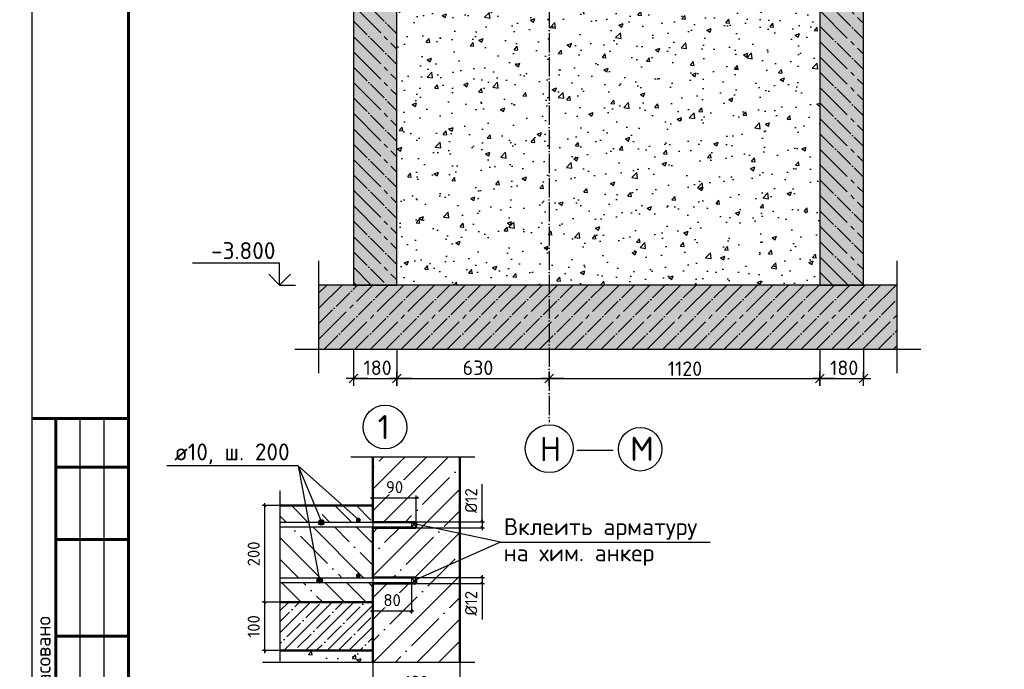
# Model space of a CAD drawing. Header units: millimetres. Extents: x 40580 to 559114, y -343730 to 81020.
# Tile 680 of 691: x 516670 to 537033, y -86478 to -73044. Entities that reach past the tile are written whole.
import ezdxf

# ---------------------------------------------------------------- set-up
doc = ezdxf.new("R2010")
doc.units = ezdxf.units.MM
doc.linetypes.add('______11', pattern=[500, 400, -50, 0, -50])
doc.linetypes.add('______5', pattern=[1100, 800, -100, 100, -100])
for name, color, linetype in [('____________', 7, 'Continuous'), ('________________', 7, 'Continuous'), ('___________________', 253, '______5'), ('_____________________', 96, 'Continuous'), ('______________________', 7, 'Continuous'), ('_______________________', 7, 'Continuous'), ('_______________________1', 7, 'Continuous'), ('_________________________0', 7, 'Continuous'), ('Тонкие', 7, 'Continuous'), ('ФВ-2', 7, 'Continuous')]:
    doc.layers.add(name, color=color, linetype=linetype)
doc.layers.add('Standard', color=7, linetype='Continuous', lineweight=25)
doc.layers.add('Основная', color=7, linetype='Continuous', lineweight=40)
doc.styles.add('ISOCPEUR', font='isocpeur.ttf')
doc.styles.add('ГОСТ 2.304', font='isocpeur.ttf')
doc.linetypes.add('ГОСТ 2.303 8', pattern='A,40,[2,GOST 2.303-68.shx,S=1,R=0,X=0,Y=0],-8', length=48)
doc.dimstyles.new('СПДС', dxfattribs={"dimscale": 125, "dimtxt": 250, "dimasz": 50, "dimexe": 50, "dimexo": 10, "dimgap": 100, "dimtad": 1, "dimdec": 0, "dimtxsty": 'ISOCPEUR', "dimblk": 'OBLIQUE', "dimcen": 50, "dimdle": 50, "dimadec": 0, "dimazin": 2, "dimtfac": 0.75, "dimtdec": 0, "dimtmove": 1, "dimatfit": 3, "dimfxl": 1, "dimtfill": 1, "dimtolj": 1, "dimarcsym": 1})

# ---------------------------------------------------------------- blocks, each defined once
blk = doc.blocks.new('ALL_ML_STRICH')
at = {"color": 0, "linetype": 'ByBlock', "lineweight": -2}
for p, q in [((-1, 0), (0.5, 0)), ((-0.3, -0.3), (0.3, 0.3)), ((0, -0.5), (0, 0.5))]:
    blk.add_line(p, q, dxfattribs=at)
blk = doc.blocks.new('_OBLIQUE')
at = {"color": 0, "linetype": 'ByBlock'}
blk.add_line((-0.5, -0.5), (0.5, 0.5), dxfattribs=at)
blk = doc.blocks.new('*D19390')
at = {"layer": 'Defpoints', "color": 0}
for p in [(523972, -82935), (523972, -83431), (524872, -83431)]:
    blk.add_point(p, dxfattribs=at)
at = {"layer": 'Тонкие', "color": 0, "lineweight": -2}
for p, q in [((524922, -82935), (523922, -82935)), ((523972, -83421), (523972, -82885)), ((524872, -83421), (524872, -82885))]:
    blk.add_line(p, q, dxfattribs=at)
at = {"layer": 'Тонкие', "color": 0, "lineweight": -2, "xscale": 50, "yscale": 50, "zscale": 50, "rotation": 180}
blk.add_blockref('_OBLIQUE', (523972, -82935), dxfattribs=at)
at = {"layer": 'Тонкие', "color": 0, "lineweight": -2, "xscale": 50, "yscale": 50, "zscale": 50}
blk.add_blockref('_OBLIQUE', (524872, -82935), dxfattribs=at)
at = {"layer": 'Тонкие', "color": 0, "insert": (524423, -82710), "char_height": 250, "attachment_point": 5, "style": 'ISOCPEUR', "bg_fill": 3, "box_fill_scale": 1.1, "bg_fill_color": 256, "bg_fill_true_color": 13158600, "bg_fill_transparency": 0}
blk.add_mtext('\\A1;90', dxfattribs=at)
blk = doc.blocks.new('*D19391')
at = {"layer": 'Defpoints', "color": 0}
for p in [(523972, -84701), (524772, -84691), (523972, -85272)]:
    blk.add_point(p, dxfattribs=at)
at = {"layer": 'Тонкие', "color": 0, "lineweight": -2}
for p, q in [((524772, -84701), (524772, -85322)), ((523972, -84711), (523972, -85322)), ((524822, -85272), (523922, -85272))]:
    blk.add_line(p, q, dxfattribs=at)
at = {"layer": 'Тонкие', "color": 0, "lineweight": -2, "xscale": 50, "yscale": 50, "zscale": 50, "rotation": 180}
blk.add_blockref('_OBLIQUE', (523972, -85272), dxfattribs=at)
at = {"layer": 'Тонкие', "color": 0, "lineweight": -2, "xscale": 50, "yscale": 50, "zscale": 50}
blk.add_blockref('_OBLIQUE', (524772, -85272), dxfattribs=at)
at = {"layer": 'Тонкие', "color": 0, "insert": (524372, -85047), "char_height": 250, "attachment_point": 5, "style": 'ISOCPEUR', "bg_fill": 3, "box_fill_scale": 1.1, "bg_fill_color": 256, "bg_fill_true_color": 13158600, "bg_fill_transparency": 0}
blk.add_mtext('\\A1;80', dxfattribs=at)
blk = doc.blocks.new('*D19392')
at = {"layer": 'Defpoints', "color": 0}
for p in [(524872, -83431), (524872, -83551), (526231, -83551)]:
    blk.add_point(p, dxfattribs=at)
at = {"layer": 'Тонкие', "color": 0, "lineweight": -2}
for p, q in [((526231, -83431), (526231, -82651)), ((524882, -83431), (526281, -83431)), ((526231, -83381), (526231, -83601)), ((524882, -83551), (526281, -83551))]:
    blk.add_line(p, q, dxfattribs=at)
at = {"layer": 'Тонкие', "color": 0, "lineweight": -2, "xscale": 50, "yscale": 50, "zscale": 50}
for p, rotation in [((526231, -83431), 270), ((526231, -83551), 90)]:
    blk.add_blockref('_OBLIQUE', p, dxfattribs=dict(at, rotation=rotation))
at = {"layer": 'Тонкие', "color": 0, "insert": (526006, -82989), "char_height": 250, "attachment_point": 5, "rotation": 90, "style": 'ISOCPEUR', "bg_fill": 3, "box_fill_scale": 1.1, "bg_fill_color": 256, "bg_fill_true_color": 13158600, "bg_fill_transparency": 0}
blk.add_mtext('\\A1;{\\Q0;%%C}12', dxfattribs=at)
blk = doc.blocks.new('*D19393')
at = {"layer": 'Defpoints', "color": 0}
for p in [(524872, -84581), (524872, -84701)]:
    blk.add_point(p, dxfattribs=at)
at = {"layer": 'Тонкие', "color": 0, "lineweight": -2}
for p, q in [((524882, -84581), (526281, -84581)), ((524882, -84701), (526281, -84701)), ((526231, -84531), (526231, -84751)), ((526231, -84701), (526231, -85449))]:
    blk.add_line(p, q, dxfattribs=at)
at = {"layer": 'Тонкие', "color": 0, "lineweight": -2, "xscale": 50, "yscale": 50, "zscale": 50}
for p, rotation in [((526231, -84581), 270), ((526231, -84701), 90)]:
    blk.add_blockref('_OBLIQUE', p, dxfattribs=dict(at, rotation=rotation))
at = {"layer": 'Тонкие', "color": 0, "insert": (526006, -85112), "char_height": 250, "attachment_point": 5, "rotation": 90, "style": 'ISOCPEUR', "bg_fill": 3, "box_fill_scale": 1.1, "bg_fill_color": 256, "bg_fill_true_color": 13158600, "bg_fill_transparency": 0}
blk.add_mtext('\\A1;{\\Q0;%%C}12', dxfattribs=at)
at = {"layer": 'Defpoints', "color": 0}
blk.add_point((526231, -84701), dxfattribs=at)
blk = doc.blocks.new('*D19394')
at = {"layer": 'Defpoints', "color": 0}
for p in [(523972, -86336), (525772, -86336), (525772, -86961)]:
    blk.add_point(p, dxfattribs=at)
at = {"layer": 'Тонкие', "color": 0, "lineweight": -2}
for p, q in [((523972, -86346), (523972, -87011)), ((525772, -86346), (525772, -87011)), ((523922, -86961), (525822, -86961))]:
    blk.add_line(p, q, dxfattribs=at)
at = {"layer": 'Тонкие', "color": 0, "lineweight": -2, "xscale": 50, "yscale": 50, "zscale": 50, "rotation": 180}
blk.add_blockref('_OBLIQUE', (523972, -86961), dxfattribs=at)
at = {"layer": 'Тонкие', "color": 0, "lineweight": -2, "xscale": 50, "yscale": 50, "zscale": 50}
blk.add_blockref('_OBLIQUE', (525772, -86961), dxfattribs=at)
at = {"layer": 'Тонкие', "color": 0, "insert": (524872, -86736), "char_height": 250, "attachment_point": 5, "style": 'ISOCPEUR', "bg_fill": 3, "box_fill_scale": 1.1, "bg_fill_color": 256, "bg_fill_true_color": 13158600, "bg_fill_transparency": 0}
blk.add_mtext('\\A1;180', dxfattribs=at)
blk = doc.blocks.new('*D19395')
at = {"layer": 'Defpoints', "color": 0}
for p in [(522053, -85091), (521734, -86091), (522053, -86091)]:
    blk.add_point(p, dxfattribs=at)
at = {"layer": 'Тонкие', "color": 0, "lineweight": -2}
for p, q in [((522043, -85091), (521684, -85091)), ((521734, -85041), (521734, -86141)), ((522043, -86091), (521684, -86091))]:
    blk.add_line(p, q, dxfattribs=at)
at = {"layer": 'Тонкие', "color": 0, "lineweight": -2, "xscale": 50, "yscale": 50, "zscale": 50}
for p, rotation in [((521734, -85091), 90), ((521734, -86091), 270)]:
    blk.add_blockref('_OBLIQUE', p, dxfattribs=dict(at, rotation=rotation))
at = {"layer": 'Тонкие', "color": 0, "insert": (521509, -85591), "char_height": 250, "attachment_point": 5, "rotation": 90, "style": 'ISOCPEUR', "bg_fill": 3, "box_fill_scale": 1.1, "bg_fill_color": 256, "bg_fill_true_color": 13158600, "bg_fill_transparency": 0}
blk.add_mtext('\\A1;100', dxfattribs=at)
blk = doc.blocks.new('*D19396')
at = {"layer": 'Defpoints', "color": 0}
for p in [(522053, -83091), (521734, -85091), (522053, -85091)]:
    blk.add_point(p, dxfattribs=at)
at = {"layer": 'Тонкие', "color": 0, "lineweight": -2}
for p, q in [((521734, -83041), (521734, -85141)), ((522043, -83091), (521684, -83091)), ((522043, -85091), (521684, -85091))]:
    blk.add_line(p, q, dxfattribs=at)
at = {"layer": 'Тонкие', "color": 0, "lineweight": -2, "xscale": 50, "yscale": 50, "zscale": 50}
for p, rotation in [((521734, -83091), 90), ((521734, -85091), 270)]:
    blk.add_blockref('_OBLIQUE', p, dxfattribs=dict(at, rotation=rotation))
at = {"layer": 'Тонкие', "color": 0, "insert": (521509, -84091), "char_height": 250, "attachment_point": 5, "rotation": 90, "style": 'ISOCPEUR', "bg_fill": 3, "box_fill_scale": 1.1, "bg_fill_color": 256, "bg_fill_true_color": 13158600, "bg_fill_transparency": 0}
blk.add_mtext('\\A1;200', dxfattribs=at)
blk = doc.blocks.new('Из_буфера8386')
at = {"linetype": 'Continuous', "lineweight": 60}
for p, q in [((2062, 15500), (62, 15500)), ((562, 9000), (562, 15500)), ((2062, 500), (2062, 15500)), ((562, 14500), (2062, 14500)), ((562, 13000), (2062, 13000)), ((562, 11000), (2062, 11000))]:
    blk.add_line(p, q, dxfattribs=at)
at = {"linetype": 'Continuous', "lineweight": 25}
for p, q in [((1062, 9000), (1062, 15500)), ((1562, 9000), (1562, 15500))]:
    blk.add_line(p, q, dxfattribs=at)
at = {"linetype": 'Continuous', "lineweight": 25, "ltscale": 100}
blk.add_lwpolyline([(62, 59400), (62, 0), (42062, 0), (42062, 59400), (62, 59400)], dxfattribs=at)
blk.add_lwpolyline([(62, 59400), (62, 0), (42062, 0), (42062, 59400), (62, 59400)], dxfattribs=at)
at = {"linetype": 'Continuous', "lineweight": 60, "ltscale": 100}
blk.add_lwpolyline([(2062, 58900), (2062, 500), (41562, 500), (41562, 58900), (2062, 58900)], dxfattribs=at)
at = {"linetype": 'Continuous', "lineweight": 25, "style": 'ГОСТ 2.304'}
blk.add_text('Согласовано', height=300, rotation=90, dxfattribs=at).set_placement((450, 9200))

msp = doc.modelspace()

# ---------------------------------------------------------------- hatches: boundary and pattern name
at = {"ltscale": 100}
h = msp.add_hatch(dxfattribs=at)
h.set_pattern_fill('ANSI35', color=254, scale=100)
h.set_pattern_definition([(45, (499294.23, -112820.25), (-449.013, 449.013), []), (45, (499743.24, -112820.25), (-449.013, 449.013), [793.75, -158.75, 0, -158.75])])
h.paths.add_polyline_path([(525772.5, -82093.3), (525772.5, -86335.7), (523972.5, -86335.7), (523972.5, -84701.4), (524872.5, -84701.4), (524872.5, -84581.4), (523972.5, -84581.4), (523972.5, -83551.4), (524872.5, -83551.4), (524872.5, -83431.4), (523972.5, -83431.4), (523972.5, -82093.3)])
at = {"layer": 'Standard', "linetype": 'Continuous'}
for points in [[(523570.4, -78530.9), (524470.4, -78530.9), (524470.4, -62318.3), (523570.4, -62318.3)], [(533220.4, -78530.9), (534120.4, -78530.9), (534120.4, -62318.3), (533220.4, -62318.3)], [(522858.5, -78530.9), (522858.5, -79856.7), (534808.5, -79856.7), (534808.5, -78530.9)]]:
    msp.add_hatch(color=9, dxfattribs=at).paths.add_polyline_path(points)
at = {"layer": 'ФВ-2', "ltscale": 10}
h = msp.add_hatch(dxfattribs=at)
h.set_pattern_fill('AR-CONC', color=256, scale=5)
h.set_pattern_definition([(50, (201307.95, 180387.7), (910.9233, -79.6954), [95.25, -1047.75]), (355, (201307.95, 180387.7), (-176.2171, 955.2842), [76.2, -838.203]), (100.45144, (201383.9, 180381), (734.7062, 875.5888), [80.95, -890.4512]), (46.1842, (201308, 180641.7), (1355.3952, -210.2116), [142.875, -1571.625]), (96.63556, (201420.9, 180624.1), (1187.0207, 1237.1306), [121.425, -1335.678]), (351.18415, (201308, 180641.7), (1187.0207, 1237.1306), [114.3, -1257.2987]), (21, (201434.95, 180578.2), (758.072, -511.326), [95.25, -1047.75]), (326, (201434.95, 180578.2), (309.0101, 920.9398), [76.2, -838.2]), (71.45144, (201498.1, 180535.55), (1067.0821, 409.6138), [80.95, -890.4497]), (37.5, (201307.95, 180387.67), (15.44302, 422.7752), [0, -828.04, 0, -850.9, 0, -841.375]), (7.5, (201307.95, 180387.67), (334.0983, 500.90287), [0, -485.14, 0, -808.99, 0, -320.675]), (327.5, (201024.74, 180387.67), (677.95298, -28.64372), [0, -317.5, 0, -990.6, 0, -1314.45]), (317.5, (200897.74, 180387.67), (740.6459, 127.13246), [0, -412.75, 0, -657.86, 0, -933.45])])
edge = h.paths.add_edge_path()
edge.add_line((533220.4, -69030.9), (533220.4, -78530.9))
edge.add_line((527620.4, -78530.9), (533220.4, -78530.9))
edge.add_line((527620.4, -78530.9), (530070.4, -69030.9))
edge.add_line((533220.4, -69030.9), (530070.4, -69030.9))
edge = h.paths.add_edge_path()
edge.add_line((524470.4, -78530.9), (527620.4, -78530.9))
edge.add_line((524470.4, -78530.9), (524470.4, -69030.9))
edge.add_line((530070.4, -69030.9), (524470.4, -69030.9))
edge.add_line((527620.4, -78530.9), (530070.4, -69030.9))
at = {"layer": 'ФВ-2', "ltscale": 100}
h = msp.add_hatch(dxfattribs=at)
h.set_pattern_fill('ANSI35', color=254, scale=100, angle=90)
h.set_pattern_definition([(135, (214339.2, 131461.76), (-449.0128, -449.0128), []), (135, (214339.2, 131910.8), (-449.0128, -449.0128), [793.75, -158.75, 0, -158.75])])
edge = h.paths.add_edge_path()
edge.add_line((522052.7, -84691.4), (522052.7, -85091.4))
edge.add_line((523972.5, -84691.4), (522052.7, -84691.4))
edge.add_line((523972.5, -84691.4), (523972.5, -85091.4))
edge.add_line((523972.5, -85091.4), (522052.7, -85091.4))
edge = h.paths.add_edge_path()
edge.add_line((522052.7, -83541.4), (522052.7, -84591.4))
edge.add_line((523972.5, -83541.4), (522052.7, -83541.4))
edge.add_line((523972.5, -83541.4), (523972.5, -84591.4))
edge.add_line((523972.5, -84591.4), (522052.7, -84591.4))
edge = h.paths.add_edge_path()
edge.add_line((522052.7, -83091.4), (522052.7, -83441.4))
edge.add_line((523972.5, -83091.4), (522052.7, -83091.4))
edge.add_line((523972.5, -83091.4), (523972.5, -83441.4))
edge.add_line((523972.5, -83441.4), (522052.7, -83441.4))
at = {"layer": 'ФВ-2'}
h = msp.add_hatch(dxfattribs=at)
h.set_pattern_fill('ANSI37', color=256, scale=20)
h.set_pattern_definition([(45, (214339.175, 131461.76), (-44.901281, 44.901281), []), (135, (214339.175, 131461.76), (-44.901281, -44.901281), [])])
edge = h.paths.add_edge_path()
edge.add_line((524872.5, -83431.4), (523972.5, -83431.4))
edge.add_line((524872.5, -83431.4), (524872.5, -83551.4))
edge.add_line((524872.5, -83551.4), (523972.5, -83551.4))
edge.add_line((523972.5, -83541.4), (523972.5, -83551.4))
edge.add_line((524772.5, -83541.4), (523972.5, -83541.4))
edge.add_line((524772.5, -83441.4), (524772.5, -83541.4))
edge.add_line((524772.5, -83441.4), (523972.5, -83441.4))
edge.add_line((523972.5, -83431.4), (523972.5, -83441.4))
edge = h.paths.add_edge_path()
edge.add_line((524872.5, -84701.4), (523972.5, -84701.4))
edge.add_line((523972.5, -84691.4), (523972.5, -84701.4))
edge.add_line((524772.5, -84691.4), (523972.5, -84691.4))
edge.add_line((524772.5, -84591.4), (524772.5, -84691.4))
edge.add_line((524772.5, -84591.4), (523972.5, -84591.4))
edge.add_line((523972.5, -84581.4), (523972.5, -84591.4))
edge.add_line((524872.5, -84581.4), (523972.5, -84581.4))
edge.add_line((524872.5, -84581.4), (524872.5, -84701.4))
at = {"layer": 'ФВ-2', "ltscale": 100}
h = msp.add_hatch(dxfattribs=at)
h.set_pattern_fill('ANSI35', color=254, scale=50)
h.set_pattern_definition([(45, (214339.18, 131461.76), (-224.5064, 224.5064), []), (45, (214563.68, 131461.76), (-224.5064, 224.5064), [396.875, -79.375, 0, -79.375])])
edge = h.paths.add_edge_path()
edge.add_line((522052.7, -86091.4), (523972.5, -86091.4))
edge.add_line((522052.7, -85091.4), (522052.7, -86091.4))
edge.add_line((522052.7, -85091.4), (523972.5, -85091.4))
edge.add_line((523972.5, -85091.4), (523972.5, -86091.4))
at = {"layer": 'ФВ-2', "ltscale": 10}
h = msp.add_hatch(dxfattribs=at)
h.set_pattern_fill('AR-CONC', color=256, scale=5)
h.set_pattern_definition([(50, (205638, 199083.1), (910.9233, -79.6954), [95.25, -1047.75]), (355, (205638, 199083.1), (-176.2171, 955.2842), [76.2, -838.203]), (100.45144, (205713.9, 199076.45), (734.7062, 875.5888), [80.95, -890.4512]), (46.1842, (205638, 199337.1), (1355.3952, -210.2116), [142.875, -1571.625]), (96.63556, (205751, 199319.6), (1187.0207, 1237.1306), [121.425, -1335.678]), (351.18415, (205638, 199337.1), (1187.0207, 1237.1306), [114.3, -1257.2987]), (21, (205765, 199273.6), (758.072, -511.326), [95.25, -1047.75]), (326, (205765, 199273.6), (309.0101, 920.9398), [76.2, -838.2]), (71.45144, (205828.2, 199231), (1067.0821, 409.6138), [80.95, -890.4497]), (37.5, (205638.03, 199083.1), (15.44302, 422.7752), [0, -828.04, 0, -850.9, 0, -841.375]), (7.5, (205638.03, 199083.1), (334.0983, 500.90287), [0, -485.14, 0, -808.99, 0, -320.675]), (327.5, (205354.82, 199083.1), (677.95298, -28.64372), [0, -317.5, 0, -990.6, 0, -1314.45]), (317.5, (205227.8, 199083.1), (740.6459, 127.13246), [0, -412.75, 0, -657.86, 0, -933.45])])
edge = h.paths.add_edge_path()
edge.add_line((523972.5, -86335.7), (522052.7, -86335.7))
edge.add_line((522052.7, -86091.4), (522052.7, -86335.7))
edge.add_line((522052.7, -86091.4), (523972.5, -86091.4))
edge.add_line((523972.5, -86091.4), (523972.5, -86335.7))

# ---------------------------------------------------------------- linework, layer by layer
at = {"layer": '____________', "color": 7, "linetype": 'Continuous'}
for p, q in [((523570.4, -78530.9), (524470.4, -78530.9)), ((523570.4, -78530.9), (524470.4, -78530.9)), ((533220.4, -78530.9), (534120.4, -78530.9)), ((533220.4, -78530.9), (534120.4, -78530.9))]:
    msp.add_line(p, q, dxfattribs=at)
at = {"layer": '________________'}
for p, q in [((524470.4, -78530.9), (523570.4, -78530.9)), ((534120.4, -78530.9), (533220.4, -78530.9))]:
    msp.add_line(p, q, dxfattribs=at)
at = {"layer": '________________', "color": 7, "linetype": 'Continuous'}
for p, q in [((524470.4, -78530.9), (523570.4, -78530.9)), ((534120.4, -78530.9), (533220.4, -78530.9))]:
    msp.add_line(p, q, dxfattribs=at)
at = {"layer": '___________________', "color": 253, "linetype": '______11'}
msp.add_line((527620.4, -67318.3), (527620.4, -81368), dxfattribs=at)
at = {"layer": '___________________', "color": 7, "linetype": 'Continuous'}
msp.add_circle((527621, -81914.6), 495.6, dxfattribs=at)
at = {"layer": '_____________________', "color": 7, "linetype": 'Continuous'}
for p, q in [((522431.7, -82267.6), (519709.7, -82267.6)), ((522431.7, -82267.6), (522868.8, -84640.8)), ((522431.7, -82267.6), (522911.9, -83427.3)), ((522431.7, -82267.6), (523691.6, -83391.4)), ((522851.7, -83441.4), (522851.7, -83441.4)), ((522908, -83385.2), (522908, -83385.2)), ((522964.2, -83441.4), (522964.2, -83441.4)), ((522908, -83497.7), (522908, -83497.7)), ((522816.5, -84640.8), (522816.5, -84640.8)), ((522872.7, -84584.5), (522872.7, -84584.5)), ((522872.7, -84697), (522872.7, -84697)), ((522929, -84640.8), (522929, -84640.8))]:
    msp.add_line(p, q, dxfattribs=at)
at = {"layer": '_____________________', "color": 4, "linetype": 'Continuous'}
for p, q in [((524772.5, -83441.4), (522052.7, -83441.4)), ((524772.5, -84591.4), (522052.7, -84591.4)), ((524772.5, -84691.4), (522052.7, -84691.4)), ((524772.5, -84591.4), (524772.5, -84691.4))]:
    msp.add_line(p, q, dxfattribs=at)
msp.add_lwpolyline([(524772.5, -83441.4), (524772.5, -83541.4), (522052.7, -83541.4)], dxfattribs=at)
at = {"layer": '_____________________', "color": 7, "linetype": 'Continuous'}
for centre in [(522908, -83441.4), (522872.7, -84640.8)]:
    msp.add_circle(centre, 56.3, dxfattribs=at)
for points in [[(522859.6, -83441.4), (522859.6, -83413.3), (522851.7, -83441.4)], [(522956.3, -83469.5), (522956.3, -83441.4), (522851.7, -83441.4)], [(522859.6, -83469.5), (522859.6, -83443.5), (522851.7, -83441.4)], [(522879.8, -83413.3), (522879.8, -83393), (522859.6, -83413.3)], [(522956.3, -83439.3), (522956.3, -83413.3), (522859.6, -83413.3)], [(522859.6, -83441.4), (522964.2, -83441.4), (522859.6, -83413.3)], [(522859.6, -83469.5), (522956.3, -83469.5), (522859.6, -83443.5)], [(522936.1, -83489.8), (522936.1, -83469.5), (522859.6, -83469.5)], [(522879.8, -83489.8), (522879.8, -83474.9), (522859.6, -83469.5)], [(522908, -83393), (522908, -83385.2), (522879.8, -83393)], [(522936.1, -83407.9), (522936.1, -83393), (522879.8, -83393)], [(522879.8, -83413.3), (522956.3, -83413.3), (522879.8, -83393)], [(522879.8, -83489.8), (522936.1, -83489.8), (522879.8, -83474.9)], [(522908, -83393), (522936.1, -83393), (522908, -83385.2)], [(522936.1, -83407.9), (522956.3, -83413.3), (522936.1, -83393)], [(522936.1, -83489.8), (522956.3, -83469.5), (522936.1, -83469.5)], [(522956.3, -83439.3), (522964.2, -83441.4), (522956.3, -83413.3)], [(522956.3, -83469.5), (522964.2, -83441.4), (522956.3, -83441.4)], [(522908, -83497.7), (522908, -83489.8), (522879.8, -83489.8)], [(522908, -83497.7), (522936.1, -83489.8), (522908, -83489.8)], [(522824.4, -84640.8), (522824.4, -84612.6), (522816.5, -84640.8)], [(522921.1, -84668.9), (522921.1, -84640.8), (522816.5, -84640.8)], [(522824.4, -84668.9), (522824.4, -84642.9), (522816.5, -84640.8)], [(522844.6, -84612.6), (522844.6, -84592.4), (522824.4, -84612.6)], [(522921.1, -84638.6), (522921.1, -84612.6), (522824.4, -84612.6)], [(522824.4, -84640.8), (522929, -84640.8), (522824.4, -84612.6)], [(522824.4, -84668.9), (522921.1, -84668.9), (522824.4, -84642.9)], [(522900.9, -84689.1), (522900.9, -84668.9), (522824.4, -84668.9)], [(522844.6, -84689.1), (522844.6, -84674.2), (522824.4, -84668.9)], [(522872.7, -84592.4), (522872.7, -84584.5), (522844.6, -84592.4)], [(522900.9, -84607.3), (522900.9, -84592.4), (522844.6, -84592.4)], [(522844.6, -84612.6), (522921.1, -84612.6), (522844.6, -84592.4)], [(522844.6, -84689.1), (522900.9, -84689.1), (522844.6, -84674.2)], [(522872.7, -84697), (522872.7, -84689.1), (522844.6, -84689.1)], [(522872.7, -84592.4), (522900.9, -84592.4), (522872.7, -84584.5)], [(522872.7, -84697), (522900.9, -84689.1), (522872.7, -84689.1)], [(522900.9, -84607.3), (522921.1, -84612.6), (522900.9, -84592.4)], [(522900.9, -84689.1), (522921.1, -84668.9), (522900.9, -84668.9)], [(522921.1, -84638.6), (522929, -84640.8), (522921.1, -84612.6)], [(522921.1, -84668.9), (522929, -84640.8), (522921.1, -84640.8)]]:
    msp.add_solid(points, dxfattribs=at)
at = {"layer": '_____________________', "color": 4, "linetype": 'Continuous'}
for points in [[(523626.3, -83410.5), (523622.5, -83391.4), (523626.3, -83372.3)], [(523637.1, -83426.8), (523626.3, -83372.3), (523637.1, -83356.1)], [(523626.3, -83410.5), (523626.3, -83372.3), (523637.1, -83426.8)], [(523653.3, -83437.6), (523637.1, -83356.1), (523653.3, -83345.2)], [(523637.1, -83426.8), (523637.1, -83356.1), (523653.3, -83437.6)], [(523672.5, -83441.4), (523653.3, -83345.2), (523672.5, -83341.4)], [(523653.3, -83437.6), (523653.3, -83345.2), (523672.5, -83441.4)], [(523672.5, -83441.4), (523672.5, -83341.4), (523691.6, -83437.6)], [(523691.6, -83437.6), (523672.5, -83341.4), (523691.6, -83345.2)], [(523691.6, -83437.6), (523691.6, -83345.2), (523707.8, -83426.8)], [(523707.8, -83426.8), (523691.6, -83345.2), (523707.8, -83356.1)], [(523707.8, -83426.8), (523707.8, -83356.1), (523718.7, -83410.5)], [(523718.7, -83410.5), (523707.8, -83356.1), (523718.7, -83372.3)], [(523718.7, -83410.5), (523718.7, -83372.3), (523722.5, -83391.4)], [(523653.3, -84587.6), (523637.1, -84506.1), (523653.3, -84495.2)], [(523672.5, -84591.4), (523653.3, -84495.2), (523672.5, -84491.4)], [(523653.3, -84587.6), (523653.3, -84495.2), (523672.5, -84591.4)], [(523672.5, -84591.4), (523672.5, -84491.4), (523691.6, -84587.6)], [(523691.6, -84587.6), (523672.5, -84491.4), (523691.6, -84495.2)], [(523691.6, -84587.6), (523691.6, -84495.2), (523707.8, -84576.8)], [(523707.8, -84576.8), (523691.6, -84495.2), (523707.8, -84506.1)], [(523626.3, -84560.5), (523622.5, -84541.4), (523626.3, -84522.3)], [(523637.1, -84576.8), (523626.3, -84522.3), (523637.1, -84506.1)], [(523626.3, -84560.5), (523626.3, -84522.3), (523637.1, -84576.8)], [(523637.1, -84576.8), (523637.1, -84506.1), (523653.3, -84587.6)], [(523707.8, -84576.8), (523707.8, -84506.1), (523718.7, -84560.5)], [(523718.7, -84560.5), (523707.8, -84506.1), (523718.7, -84522.3)], [(523718.7, -84560.5), (523718.7, -84522.3), (523722.5, -84541.4)]]:
    msp.add_solid(points, dxfattribs=at)
at = {"layer": '_______________________', "color": 7, "linetype": 'Continuous'}
for p, q in [((522045.9, -78080.9), (520245.9, -78080.9)), ((522045.9, -78530.9), (522045.9, -78080.9)), ((522045.9, -78530.9), (521820.9, -78305.9)), ((522045.9, -78530.9), (522270.9, -78305.9)), ((522045.9, -78530.9), (522045.9, -78530.9)), ((522045.9, -78530.9), (522045.9, -78530.9)), ((522045.9, -78530.9), (522045.9, -78530.9)), ((522045.9, -78530.9), (522045.9, -78530.9))]:
    msp.add_line(p, q, dxfattribs=at)
msp.add_lwpolyline([(522045.9, -78530.9), (522345.9, -78530.9), (522345.9, -78530.9), (522376.6, -78530.9)], dxfattribs=at)
at = {"layer": '_______________________1', "color": 253, "linetype": 'Continuous'}
for p, q in [((523570.4, -79856.7), (523570.4, -80466.7)), ((524470.4, -79856.7), (524470.4, -80466.7)), ((524470.4, -79856.7), (524470.4, -80466.7)), ((533220.4, -79856.7), (533220.4, -80466.7)), ((533220.4, -79856.7), (533220.4, -80466.7)), ((534120.4, -79856.7), (534120.4, -80466.7)), ((527620.4, -80566.9), (527620.4, -80466.7)), ((527620.4, -80566.9), (527620.4, -80466.7))]:
    msp.add_line(p, q, dxfattribs=at)
at = {"layer": '_______________________1', "color": 7, "linetype": 'Continuous'}
for p, q in [((523570.4, -80466.7), (524470.4, -80466.7)), ((524470.4, -80466.7), (530070.4, -80466.7)), ((530070.4, -80466.7), (533220.4, -80466.7)), ((533220.4, -80466.7), (534120.4, -80466.7))]:
    msp.add_line(p, q, dxfattribs=at)
at = {"layer": '_________________________0', "color": 7, "linetype": 'Continuous'}
for q in [(524830.2, -83465.9), (524830.2, -84642.7), (530950.4, -83849)]:
    msp.add_line((526612.8, -83849), q, dxfattribs=at)
at = {"layer": 'Standard', "color": 7, "linetype": 'Continuous'}
for p, q in [((523570.4, -62318.3), (523570.4, -78530.9)), ((523570.4, -62318.3), (523570.4, -78530.9)), ((534120.4, -78530.9), (534120.4, -62318.3)), ((534120.4, -78530.9), (534120.4, -62318.3)), ((524470.4, -78530.9), (524470.4, -68530.9)), ((524470.4, -78530.9), (524470.4, -68530.9)), ((533220.4, -68530.9), (533220.4, -78530.9)), ((533220.4, -68530.9), (533220.4, -78530.9)), ((523570.4, -78530.9), (522858.5, -78530.9)), ((523570.4, -78530.9), (522858.5, -78530.9)), ((533220.4, -78530.9), (524470.4, -78530.9)), ((533220.4, -78530.9), (524470.4, -78530.9)), ((534808.5, -78530.9), (534120.4, -78530.9)), ((534808.5, -78530.9), (534120.4, -78530.9)), ((528192.2, -81943.5), (528942.2, -81943.5))]:
    msp.add_line(p, q, dxfattribs=at)
at = {"layer": 'Standard', "color": 253, "linetype": '______5'}
for p, q in [((533220.4, -72220.3), (534120.4, -73120.3)), ((523570.4, -72752.6), (524470.4, -73652.6)), ((533220.4, -72856.7), (534120.4, -73756.7)), ((523570.4, -73389), (524470.4, -74289)), ((533220.4, -73493.1), (534120.4, -74393.1)), ((523570.4, -73707.2), (524470.4, -74607.2)), ((533220.4, -73811.3), (534120.4, -74711.3)), ((523570.4, -74343.6), (524470.4, -75243.6)), ((533220.4, -74447.7), (534120.4, -75347.7)), ((523570.4, -74980), (524470.4, -75880)), ((533220.4, -75084.1), (534120.4, -75984.1)), ((523570.4, -75298.2), (524470.4, -76198.2)), ((533220.4, -75720.5), (534120.4, -76620.5)), ((523570.4, -75934.6), (524470.4, -76834.6)), ((533220.4, -76038.7), (534120.4, -76938.7)), ((523570.4, -76571), (524470.4, -77471)), ((533220.4, -76675.1), (534120.4, -77575.1)), ((523570.4, -76889.2), (524470.4, -77789.2)), ((533220.4, -77311.5), (534120.4, -78211.5)), ((523570.4, -77525.6), (524470.4, -78425.6)), ((533220.4, -77947.8), (533803.4, -78530.9)), ((523570.4, -78162), (523939.3, -78530.9)), ((533220.4, -78266), (533485.2, -78530.9)), ((522858.5, -79011.1), (523338.7, -78530.9)), ((522858.5, -79647.5), (523975.1, -78530.9)), ((523285.7, -79856.7), (524611.5, -78530.9)), ((523570.4, -78480.2), (523621.1, -78530.9)), ((523922.1, -79856.7), (525247.9, -78530.9)), ((524558.5, -79856.7), (525884.3, -78530.9)), ((525194.9, -79856.7), (526520.6, -78530.9)), ((525831.3, -79856.7), (527157, -78530.9)), ((526467.7, -79856.7), (527793.4, -78530.9)), ((527104, -79856.7), (528429.8, -78530.9)), ((527740.4, -79856.7), (529066.2, -78530.9)), ((528376.8, -79856.7), (529702.6, -78530.9)), ((529013.2, -79856.7), (530339, -78530.9)), ((529649.6, -79856.7), (530975.4, -78530.9)), ((530286, -79856.7), (531611.8, -78530.9)), ((530922.4, -79856.7), (532248.2, -78530.9)), ((531558.8, -79856.7), (532884.6, -78530.9)), ((532195.2, -79856.7), (533521, -78530.9)), ((532831.6, -79856.7), (534157.4, -78530.9)), ((533468, -79856.7), (534793.8, -78530.9)), ((534104.4, -79856.7), (534808.5, -79152.6)), ((534740.8, -79856.7), (534808.5, -79789))]:
    msp.add_line(p, q, dxfattribs=at)
at = {"layer": 'Standard', "color": 253, "linetype": '______11'}
for p, q in [((523570.4, -72434.4), (524470.4, -73334.4)), ((533220.4, -72538.5), (534120.4, -73438.5)), ((523570.4, -73070.8), (524470.4, -73970.8)), ((533220.4, -73174.9), (534120.4, -74074.9)), ((523570.4, -74025.4), (524470.4, -74925.4)), ((533220.4, -74129.5), (534120.4, -75029.5)), ((523570.4, -74661.8), (524470.4, -75561.8)), ((533220.4, -74765.9), (534120.4, -75665.9)), ((533220.4, -75402.3), (534120.4, -76302.3)), ((523570.4, -75616.4), (524470.4, -76516.4)), ((523570.4, -76252.8), (524470.4, -77152.8)), ((533220.4, -76356.9), (534120.4, -77256.9)), ((533220.4, -76993.3), (534120.4, -77893.3)), ((523570.4, -77207.4), (524470.4, -78107.4)), ((533220.4, -77629.6), (534120.4, -78529.6)), ((523570.4, -77843.8), (524257.5, -78530.9)), ((522858.5, -78692.9), (523020.5, -78530.9)), ((522858.5, -79329.3), (523656.9, -78530.9)), ((522967.5, -79856.7), (524293.3, -78530.9)), ((523603.9, -79856.7), (524929.7, -78530.9)), ((524240.3, -79856.7), (525566.1, -78530.9)), ((524876.7, -79856.7), (526202.5, -78530.9)), ((525513.1, -79856.7), (526838.8, -78530.9)), ((526149.5, -79856.7), (527475.2, -78530.9)), ((526785.8, -79856.7), (528111.6, -78530.9)), ((527422.2, -79856.7), (528748, -78530.9)), ((528058.6, -79856.7), (529384.4, -78530.9)), ((528695, -79856.7), (530020.8, -78530.9)), ((529331.4, -79856.7), (530657.2, -78530.9)), ((529967.8, -79856.7), (531293.6, -78530.9)), ((530604.2, -79856.7), (531930, -78530.9)), ((531240.6, -79856.7), (532566.4, -78530.9)), ((531877, -79856.7), (533202.8, -78530.9)), ((532513.4, -79856.7), (533839.2, -78530.9)), ((533149.8, -79856.7), (534475.6, -78530.9)), ((533786.2, -79856.7), (534808.5, -78834.4)), ((534422.6, -79856.7), (534808.5, -79470.8))]:
    msp.add_line(p, q, dxfattribs=at)
at = {"layer": 'Standard', "color": 7, "linetype": 'ГОСТ 2.303 8', "ltscale": 30}
for p, q in [((522858.5, -80356.7), (522858.5, -78030.9)), ((522858.5, -80356.7), (522858.5, -78030.9)), ((534808.5, -78030.9), (534808.5, -80356.7)), ((534808.5, -78030.9), (534808.5, -80356.7)), ((522358.5, -79856.7), (535308.5, -79856.7)), ((522358.5, -79856.7), (535308.5, -79856.7)), ((526084.4, -82093.3), (523521.4, -82093.3)), ((522052.7, -82778.4), (522052.7, -86335.7)), ((526084.4, -86335.7), (521688.4, -86335.7))]:
    msp.add_line(p, q, dxfattribs=at)
at = {"layer": 'Standard', "color": 7, "linetype": 'Continuous', "lineweight": 13, "transparency": 33554687}
msp.add_lwpolyline([(487219.9, -54794), (487219.9, -96794), (516919.9, -96794), (516919.9, -54794), (487219.9, -54794)], close=True, dxfattribs=at)
at = {"layer": 'Standard', "color": 7, "linetype": 'Continuous'}
msp.add_circle((529502.2, -81926.6), 450, dxfattribs=at)
at = {"layer": 'Основная', "lineweight": 50}
for p, q in [((523972.5, -82093.3), (523972.5, -83431.4)), ((523972.5, -82093.3), (523972.5, -83431.4)), ((525772.5, -86335.7), (525772.5, -82093.3)), ((525772.5, -86335.7), (525772.5, -82093.3)), ((523972.5, -83091.4), (522052.7, -83091.4)), ((523972.5, -83551.4), (523972.5, -84581.4)), ((523972.5, -83551.4), (523972.5, -84581.4)), ((523972.5, -83551.4), (523972.5, -84581.4)), ((523972.5, -84701.4), (523972.5, -86335.7)), ((523972.5, -84701.4), (523972.5, -86335.7)), ((522052.7, -85091.4), (523972.5, -85091.4)), ((522052.7, -86091.4), (523972.5, -86091.4))]:
    msp.add_line(p, q, dxfattribs=at)
at = {"layer": 'Основная', "lineweight": 50, "ltscale": 10}
for p, q in [((524872.5, -83431.4), (523972.5, -83431.4)), ((524872.5, -83431.4), (524872.5, -83551.4)), ((524872.5, -83551.4), (523972.5, -83551.4)), ((524872.5, -84581.4), (523972.5, -84581.4)), ((524872.5, -84701.4), (523972.5, -84701.4)), ((524872.5, -84581.4), (524872.5, -84701.4))]:
    msp.add_line(p, q, dxfattribs=at)
at = {"layer": 'Тонкие'}
for p, q in [((523972.5, -83431.4), (523972.5, -83551.4)), ((523972.5, -84581.4), (523972.5, -84701.4))]:
    msp.add_line(p, q, dxfattribs=at)
msp.add_circle((524225.5, -81468.6), 452.5, dxfattribs=at)

# ---------------------------------------------------------------- block references
at = {"layer": '_______________________1', "color": 7, "linetype": 'Continuous', "xscale": 300, "yscale": 300, "zscale": 300, "rotation": 180}
for p in [(523570.4, -80466.7), (524470.4, -80466.7), (527620.4, -80466.7), (533220.4, -80466.7)]:
    msp.add_blockref('ALL_ML_STRICH', p, dxfattribs=at)
at = {"layer": '_______________________1', "color": 7, "linetype": 'Continuous', "xscale": 300, "yscale": 300, "zscale": 300}
for p in [(524470.4, -80466.7), (527620.4, -80466.7), (533220.4, -80466.7), (534120.4, -80466.7)]:
    msp.add_blockref('ALL_ML_STRICH', p, dxfattribs=at)

# ---------------------------------------------------------------- texts
at = {"layer": '______________________', "color": 7, "style": 'ISOCPEUR'}
for s, height, p in [('-3.800', 350, (520627.2, -77994.1)), ('1', 500, (524071.7, -81719)), ('ø10, ш. 200 ', 350, (519867.9, -82156.9)), ('Н', 500, (527424.7, -82173.6)), ('М', 500, (529293.5, -82166.9)), ('Вклеить арматуру', 350, (526684.3, -83703.3)), ('на хим. анкер', 350, (526677.7, -84243.7))]:
    msp.add_text(s, height=height, dxfattribs=at).set_placement(p)
at = {"layer": '_______________________1', "color": 7, "style": 'ISOCPEUR'}
for s, p in [('180', (523780.4, -80391.7)), ('630', (525830.8, -80391.7)), ('1120', (530073, -80410.1)), ('180', (533430.4, -80391.7))]:
    msp.add_text(s, height=300, dxfattribs=at).set_placement(p)

# ---------------------------------------------------------------- next in the draw order: dimensions: what is measured, and where the dimension line sits
at = {"layer": 'Тонкие'}
for base, p1, p2, angle, picture, middle in [((523972.5, -82935), (524872.5, -83431.4), (523972.5, -83431.4), 180, '*D19390', (524422.9, -82935)), ((523972.5, -85271.6), (524772.5, -84691.4), (523972.5, -84701.4), 180, '*D19391', (524372.5, -85271.6)), ((521734.4, -86091.4), (522052.7, -85091.4), (522052.7, -86091.4), 270, '*D19395', (521734.4, -85591.4))]:
    dim = msp.add_linear_dim(base=base, p1=p1, p2=p2, angle=angle, dimstyle='СПДС', override={"dimscale": 1, "dimlfac": 0.1, "dimtxsty": 'ISOCPEUR'}, dxfattribs=at)
    dim.commit()
    dim.dimension.update_dxf_attribs({"geometry": picture, "text_midpoint": middle, "dimtype": 160})
dim = msp.add_linear_dim(base=(525772.5, -86961.2), p1=(523972.5, -86335.7), p2=(525772.5, -86335.7), dimstyle='СПДС', override={"dimscale": 1, "dimlfac": 0.1, "dimtxsty": 'ISOCPEUR'}, dxfattribs=at)
dim.commit()
dim.dimension.update_dxf_attribs({"geometry": '*D19394', "text_midpoint": (524872.5, -86961.2), "dimtype": 160})

# ---------------------------------------------------------------- next in the draw order: dimensions: what is measured, and where the dimension line sits
for base, p1, p2, picture, middle in [((526231.5, -83551.4), (524872.5, -83431.4), (524872.5, -83551.4), '*D19392', (526246.5, -82988.5)), ((526231.5, -84701.4), (524872.5, -84581.4), (524872.5, -84701.4), '*D19393', (526299.3, -85111.5))]:
    dim = msp.add_linear_dim(base=base, p1=p1, p2=p2, angle=270, text='{\\Q0;%%C}<>', dimstyle='СПДС', override={"dimscale": 1, "dimlfac": 0.1, "dimtxsty": 'ISOCPEUR'}, dxfattribs=at)
    dim.commit()
    dim.dimension.update_dxf_attribs({"geometry": picture, "text_midpoint": middle, "dimtype": 160})
dim = msp.add_linear_dim(base=(521734.4, -85091.4), p1=(522052.7, -83091.4), p2=(522052.7, -85091.4), angle=270, dimstyle='СПДС', override={"dimscale": 1, "dimlfac": 0.1, "dimtxsty": 'ISOCPEUR'}, dxfattribs=at)
dim.commit()
dim.dimension.update_dxf_attribs({"geometry": '*D19396', "text_midpoint": (521734.4, -84091.4), "dimtype": 160})

# ---------------------------------------------------------------- next in the draw order: block references
msp.add_blockref('Из_буфера8386', (516858, -96794), dxfattribs=at)

doc.saveas('drawing.dxf')
